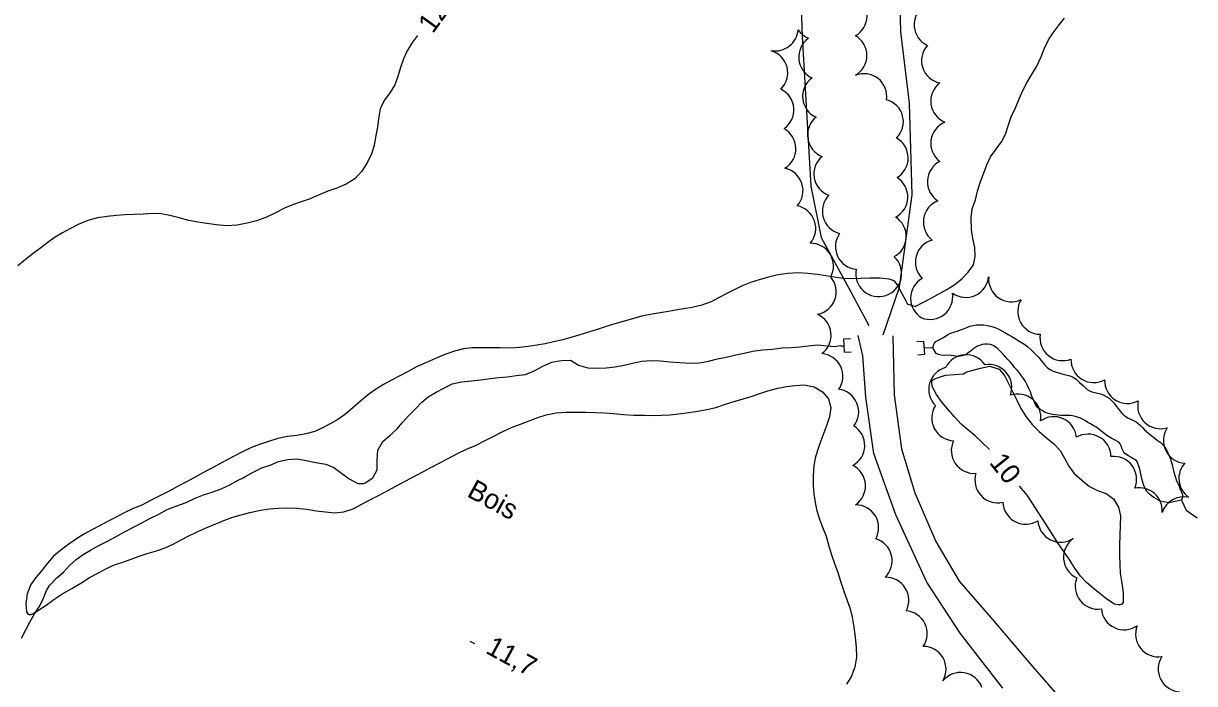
# Model space of a CAD drawing. Extents: x 219136 to 222520, y 5421589 to 5424530.
# Drawn here: x 220010.4 to 220188, y 5422954.3 to 5423054.4 of the extents above; entities that cross this region are included whole.
import ezdxf

# ---------------------------------------------------------------- set-up
doc = ezdxf.new("R2010")
doc.units = 0
for name, color, linetype in [('Level 1', 7, 'Continuous'), ('Level 19', 7, 'Continuous'), ('Level 2', 7, 'Continuous'), ('Level 22', 7, 'Continuous'), ('Level 26', 7, 'Continuous'), ('Level 3', 7, 'Continuous'), ('Level 4', 7, 'Continuous'), ('Level 44', 7, 'Continuous')]:
    doc.layers.add(name, color=color, linetype=linetype)

msp = doc.modelspace()

# ---------------------------------------------------------------- linework, layer by layer
at = {"layer": 'Level 1'}
for points in [[(220145.65, 5423011.49), (220146.79, 5423012.1), (220148.07, 5423012.79), (220149.35, 5423013.48), (220150.45, 5423014.08), (220151.67, 5423014.84), (220152.7, 5423015.7), (220153.7, 5423016.69), (220154.47, 5423017.84), (220154.76, 5423019.09), (220154.71, 5423020.43), (220154.41, 5423021.8), (220154.16, 5423023.18), (220154.13, 5423024.93), (220154.3, 5423026.32), (220154.77, 5423027.67), (220155.1, 5423028.97), (220155.49, 5423030.31), (220156.01, 5423031.61), (220156.51, 5423032.97), (220157.07, 5423034.22), (220157.92, 5423035.36), (220158.72, 5423036.48), (220159.33, 5423037.66), (220159.73, 5423038.88), (220160.22, 5423040.26), (220160.88, 5423041.64), (220161.42, 5423043.01), (220162.03, 5423044.36), (220162.63, 5423045.52), (220163.37, 5423046.81), (220164.09, 5423047.97), (220164.71, 5423049.29), (220165.28, 5423050.67), (220165.87, 5423051.95), (220166.56, 5423052.99), (220167.5, 5423054.21), (220168.27, 5423055.21)], [(220145.65, 5423011.49), (220144.58, 5423011.8), (220144.4, 5423012.03), (220144.26, 5423012.29), (220143.6, 5423013.54), (220142.95, 5423014.77), (220142.56, 5423015.31), (220142.29, 5423015.46), (220141.72, 5423015.64), (220140.26, 5423015.81), (220138.77, 5423015.8), (220137.47, 5423015.76), (220136.08, 5423015.71), (220134.73, 5423015.76), (220133.35, 5423015.93), (220132.09, 5423016.14), (220130.8, 5423016.36), (220129.38, 5423016.53), (220127.89, 5423016.61), (220126.34, 5423016.52), (220124.81, 5423016.3), (220123.2, 5423015.92), (220121.95, 5423015.55), (220120.67, 5423015.13), (220119.42, 5423014.63), (220118.19, 5423014.05), (220116.99, 5423013.44), (220115.81, 5423012.81), (220114.67, 5423012.2), (220113.11, 5423011.63), (220111.49, 5423011.3), (220109.85, 5423011.05), (220108.22, 5423010.75), (220106.97, 5423010.54), (220105.74, 5423010.32), (220104.16, 5423010.02), (220102.58, 5423009.59), (220101.36, 5423009.21), (220100.1, 5423008.85), (220098.79, 5423008.47), (220097.27, 5423007.98), (220095.73, 5423007.49), (220094.45, 5423007.1), (220093.22, 5423006.74), (220092, 5423006.42), (220090.76, 5423006.13), (220089.51, 5423005.85), (220088.24, 5423005.63), (220086.91, 5423005.45), (220085.6, 5423005.3), (220084.32, 5423005.19), (220082.68, 5423005.22), (220081.1, 5423005.23), (220079.65, 5423005.22), (220078.39, 5423005.23), (220077.13, 5423005.07), (220075.78, 5423004.71), (220074.31, 5423004.21), (220072.89, 5423003.62), (220071.49, 5423003.03), (220070.1, 5423002.38), (220068.74, 5423001.66), (220067.36, 5423000.93), (220066.2, 5423000.31), (220064.98, 5422999.65)], [(220155.57, 5423002.16), (220156.98, 5423002.43), (220158.38, 5423002), (220159.18, 5423001.02), (220159.84, 5422999.71), (220160.47, 5422998.53), (220161.08, 5422997.29), (220161.69, 5422996.02), (220162.47, 5422994.76), (220163.41, 5422993.61), (220164.43, 5422992.52), (220165.55, 5422991.58), (220166.67, 5422990.66), (220167.61, 5422989.64), (220168.27, 5422988.49), (220168.93, 5422987.27), (220169.77, 5422986.15), (220170.9, 5422985.17), (220172.06, 5422984.18), (220173.29, 5422983.61), (220174.62, 5422983.13), (220175.73, 5422982.33), (220176.5, 5422981.09), (220176.78, 5422979.76), (220176.75, 5422978.29), (220176.7, 5422976.8), (220176.62, 5422975.33), (220176.61, 5422973.79), (220176.67, 5422972.36), (220176.74, 5422971.08), (220176.97, 5422969.56), (220177.21, 5422968.06), (220177.19, 5422966.61), (220176.98, 5422966.38), (220176.7, 5422966.27), (220176.44, 5422966.24), (220176.12, 5422966.29), (220175.87, 5422966.38), (220174.72, 5422967.1)], [(220156.89, 5422989.81), (220156.85, 5422989.85), (220155.73, 5422990.95), (220154.74, 5422991.88), (220153.59, 5422992.84), (220152.63, 5422993.66), (220151.6, 5422994.75), (220150.64, 5422995.86), (220149.73, 5422996.92), (220148.89, 5422998.15), (220148.29, 5422999.29), (220148.16, 5422999.85), (220148.19, 5423000.12), (220148.34, 5423000.38), (220148.6, 5423000.54), (220148.86, 5423000.63), (220150.25, 5423001.09), (220151.61, 5423001.2), (220152.95, 5423001.3), (220153.48, 5423001.59), (220155.57, 5423002.16)], [(220064.98, 5422999.65), (220063.76, 5422998.91), (220062.69, 5422998.16), (220061.49, 5422997.17), (220060.39, 5422996.19), (220059.26, 5422995.22), (220058.08, 5422994.35), (220056.9, 5422993.71), (220055.75, 5422993.1), (220054.55, 5422992.55), (220053.21, 5422992.2), (220051.83, 5422991.96), (220050.45, 5422991.78), (220048.98, 5422991.48), (220047.41, 5422990.98), (220046.17, 5422990.56), (220044.95, 5422990.1), (220043.52, 5422989.43), (220042.32, 5422988.79), (220041.18, 5422988.18), (220040.08, 5422987.6)], [(220054.79, 5422980.53), (220056.18, 5422980.34), (220057.56, 5422980.23), (220058.97, 5422980.34), (220060.37, 5422980.81), (220061.7, 5422981.52), (220063.1, 5422982.26), (220064.52, 5422983.01), (220065.64, 5422983.61), (220066.85, 5422984.25), (220068.36, 5422985.05), (220069.88, 5422985.86), (220071.08, 5422986.5), (220072.19, 5422987.09), (220073.55, 5422987.81), (220074.9, 5422988.52), (220076.22, 5422989.23), (220077.57, 5422989.86), (220078.97, 5422990.44), (220080.31, 5422991.11), (220081.63, 5422991.81), (220082.98, 5422992.51), (220084.5, 5422993.18), (220085.76, 5422993.65), (220087.08, 5422994.18), (220088.41, 5422994.68), (220089.66, 5422995.09), (220091.2, 5422995.4), (220092.68, 5422995.47), (220094.21, 5422995.47), (220095.69, 5422995.46), (220097.12, 5422995.41), (220098.51, 5422995.37), (220099.9, 5422995.27), (220101.41, 5422995.12), (220102.98, 5422995.02), (220104.6, 5422995), (220105.86, 5422994.97), (220107.14, 5422995), (220108.45, 5422995.08), (220109.73, 5422995.24), (220111.3, 5422995.45), (220112.65, 5422995.64), (220114.05, 5422995.87), (220115.42, 5422996.21), (220116.87, 5422996.68), (220118.35, 5422997.13), (220119.56, 5422997.5), (220120.77, 5422997.87), (220122.06, 5422998.31), (220123.31, 5422998.72), (220124.82, 5422999.13), (220126.11, 5422999.35), (220127.46, 5422999.53), (220128.79, 5422999.61), (220130.3, 5422999.33), (220131.59, 5422998.57), (220132.5, 5422997.49), (220132.86, 5422996.2), (220132.64, 5422994.76), (220132.25, 5422993.54), (220131.79, 5422992.34), (220131.34, 5422991.14), (220130.91, 5422989.97), (220130.52, 5422988.72)], [(220130.52, 5422988.72), (220130.28, 5422987.4), (220130.15, 5422985.89), (220130.17, 5422984.36), (220130.29, 5422983.09), (220130.48, 5422981.78), (220130.74, 5422980.49), (220131.11, 5422979.25), (220131.56, 5422978.06), (220132.14, 5422976.66), (220132.56, 5422975.15), (220132.93, 5422973.84), (220133.4, 5422972.51), (220133.89, 5422971.17), (220134.32, 5422969.86), (220134.76, 5422968.47), (220135.33, 5422966.93), (220135.77, 5422965.64), (220136.1, 5422964.4), (220136.36, 5422962.86), (220136.53, 5422961.34), (220136.69, 5422959.81), (220136.73, 5422958.31), (220136.48, 5422956.81), (220135.92, 5422955.35), (220135.23, 5422954.24)], [(220040.08, 5422987.6), (220038.84, 5422986.94), (220037.59, 5422986.27), (220036.41, 5422985.62), (220035.12, 5422984.93), (220033.74, 5422984.2), (220032.46, 5422983.52), (220031.07, 5422982.78), (220029.65, 5422982.06), (220028.32, 5422981.39), (220026.94, 5422980.82), (220025.55, 5422980.17), (220024.43, 5422979.57), (220023.24, 5422978.94), (220022.03, 5422978.3), (220020.83, 5422977.66), (220019.65, 5422977.02), (220018.56, 5422976.38), (220017.25, 5422975.48), (220016.06, 5422974.56), (220014.95, 5422973.63), (220014.03, 5422972.6), (220013.16, 5422971.45), (220012.24, 5422970.38), (220011.51, 5422969.34), (220010.95, 5422967.93), (220010.74, 5422966.42), (220010.84, 5422965.19), (220011, 5422964.92), (220011.25, 5422964.78), (220011.56, 5422964.8), (220011.85, 5422964.93), (220012.93, 5422965.61), (220014.02, 5422966.36), (220015.11, 5422967.18), (220016.35, 5422967.99), (220017.71, 5422968.73), (220019.09, 5422969.53), (220020.4, 5422970.38), (220021.84, 5422971.14), (220022.98, 5422971.75), (220024.2, 5422972.31), (220025.44, 5422972.74), (220026.69, 5422973.2), (220027.92, 5422973.66), (220029.12, 5422974.04), (220030.58, 5422974.46), (220031.89, 5422974.91), (220033.07, 5422975.44), (220034.22, 5422976.05), (220035.46, 5422976.71), (220036.72, 5422977.33), (220038.09, 5422977.93), (220039.54, 5422978.56), (220040.79, 5422979.06), (220042.14, 5422979.54), (220043.4, 5422979.92), (220044.69, 5422980.26), (220046.33, 5422980.61), (220047.7, 5422980.83), (220049.02, 5422980.93), (220050.46, 5422980.96), (220051.77, 5422980.9), (220053.36, 5422980.75), (220054.79, 5422980.53)], [(220174.72, 5422967.1), (220173.7, 5422967.91), (220172.63, 5422968.78), (220171.62, 5422969.63), (220170.71, 5422970.61), (220169.85, 5422971.83), (220168.98, 5422973.18), (220168.19, 5422974.35), (220167.33, 5422975.58), (220166.58, 5422976.79), (220165.77, 5422978.05), (220165.06, 5422979.15), (220164.32, 5422980.31), (220163.51, 5422981.59), (220162.64, 5422982.87), (220161.51, 5422984.2), (220161.49, 5422984.23)]]:
    msp.add_lwpolyline(points, dxfattribs=at)
at = {"layer": 'Level 19'}
for points in [[(220158.94, 5422953.62), (220152.48, 5422961.96), (220147.43, 5422969.67), (220142.73, 5422979.89), (220139.37, 5422989.23), (220138.17, 5422997.77), (220137.68, 5423004.04), (220136.98, 5423007.13)], [(220142.26, 5423007.05), (220142.47, 5422998.12), (220143.57, 5422989.9), (220145.57, 5422983.23), (220148.79, 5422975.86), (220152.3, 5422969.84), (220157.05, 5422964.39), (220163.43, 5422956.89), (220170.37, 5422948.98), (220179.85, 5422938.15), (220189.03, 5422928.75), (220198.39, 5422920.48), (220207.93, 5422911.34), (220219.09, 5422900.49), (220228.93, 5422890.64), (220249.55, 5422869.21), (220261.15, 5422857.74), (220270.61, 5422848.26), (220281.69, 5422837.53), (220291.03, 5422830.24), (220298.67, 5422824.57)]]:
    msp.add_lwpolyline(points, dxfattribs=at)
at = {"layer": 'Level 2'}
msp.add_lwpolyline([(220070.16, 5423052.59), (220069.37, 5423051.61), (220068.61, 5423050.36), (220068.04, 5423049.07), (220067.58, 5423047.74), (220067.18, 5423046.39), (220066.72, 5423045.1), (220065.95, 5423043.92), (220065.11, 5423042.74), (220064.5, 5423041.46), (220064.23, 5423039.96), (220064.06, 5423038.68), (220063.84, 5423037.42), (220063.55, 5423035.94), (220063.15, 5423034.68), (220062.56, 5423033.37), (220061.72, 5423032.05), (220060.64, 5423030.87), (220059.32, 5423030.06), (220057.92, 5423029.47), (220056.56, 5423028.99), (220055.22, 5423028.44), (220053.86, 5423027.85), (220052.37, 5423027.33), (220051.18, 5423026.93), (220049.99, 5423026.44), (220048.52, 5423025.68), (220047.12, 5423024.98), (220045.75, 5423024.5), (220044.31, 5423024.14), (220042.77, 5423023.85), (220041.17, 5423023.75), (220039.62, 5423023.87), (220038.2, 5423024.09), (220036.84, 5423024.28), (220035.44, 5423024.55), (220033.99, 5423024.94), (220032.59, 5423025.32), (220031.27, 5423025.55), (220029.96, 5423025.62), (220028.55, 5423025.53), (220027.15, 5423025.46), (220025.77, 5423025.41), (220024.47, 5423025.29), (220023.09, 5423025.15), (220021.63, 5423024.93), (220020.12, 5423024.54), (220018.67, 5423023.95), (220017.42, 5423023.3), (220016.28, 5423022.68), (220015.17, 5423022.02), (220014.14, 5423021.24), (220013.03, 5423020.4), (220011.87, 5423019.55), (220010.69, 5423018.65), (220009.52, 5423017.66)], dxfattribs=at)
at = {"layer": 'Level 22'}
for points in [[(220140.28, 5423102.37), (220135.14, 5423089.56), (220130.5, 5423075.14), (220128.08, 5423064.36), (220128.5, 5423052.47), (220129.2, 5423040.2), (220129.81, 5423029.76), (220131.38, 5423021.95), (220135.56, 5423014.3), (220138.61, 5423008.63)], [(220140.76, 5423007.23), (220143.24, 5423014.45), (220145.18, 5423028.45), (220144.77, 5423042.36), (220143.45, 5423053.14), (220143.21, 5423063.24), (220144.53, 5423074.27), (220147.59, 5423084.82), (220151.88, 5423094.85), (220154.51, 5423101.77)]]:
    msp.add_lwpolyline(points, dxfattribs=at)
at = {"layer": 'Level 26'}
for p, q in [((220134.84, 5423006.6), (220135.84, 5423006.64)), ((220134.93, 5423004.58), (220134.84, 5423006.6)), ((220146.88, 5423006.22), (220145.88, 5423006.14)), ((220146.88, 5423006.22), (220147.03, 5423004.2)), ((220134.93, 5423004.58), (220135.93, 5423004.63)), ((220147.03, 5423004.2), (220146.03, 5423004.13))]:
    msp.add_line(p, q, dxfattribs=at)
at = {"layer": 'Level 3'}
msp.add_line((220078.08, 5422960.76), (220078.78, 5422960.39), dxfattribs=at)
at = {"layer": 'Level 4'}
for points in [[(220148.32, 5423005.3), (220148.5, 5423005.88), (220148.78, 5423006.22), (220149.48, 5423006.56), (220149.82, 5423006.76), (220150.54, 5423007.2), (220150.9, 5423007.39), (220151.28, 5423007.54), (220151.66, 5423007.65), (220152.08, 5423007.77), (220152.53, 5423007.94), (220152.99, 5423008.13), (220153.48, 5423008.32), (220153.95, 5423008.5), (220154.44, 5423008.62), (220154.94, 5423008.7), (220155.46, 5423008.73), (220155.98, 5423008.71), (220156.54, 5423008.64), (220157.07, 5423008.54), (220157.61, 5423008.38), (220158.15, 5423008.16), (220158.69, 5423007.87), (220159.22, 5423007.56), (220159.76, 5423007.25), (220160.28, 5423006.94), (220160.79, 5423006.64), (220161.28, 5423006.35), (220161.78, 5423006.06), (220162.26, 5423005.76), (220162.73, 5423005.39), (220163.19, 5423005), (220163.6, 5423004.58), (220164, 5423004.17), (220164.38, 5423003.77), (220164.72, 5423003.37), (220165.05, 5423002.95), (220165.37, 5423002.54), (220165.73, 5423002.2), (220166.13, 5423001.93), (220166.57, 5423001.7), (220167.01, 5423001.55), (220167.44, 5423001.42), (220167.87, 5423001.31), (220168.29, 5423001.21), (220168.71, 5423001.09), (220169.11, 5423000.97), (220169.49, 5423000.82), (220170.07, 5423000.48), (220170.3, 5423000.25), (220170.58, 5422999.99), (220171.18, 5422999.48), (220171.45, 5422999.2), (220171.73, 5422998.92), (220172.07, 5422998.72), (220172.45, 5422998.57), (220172.88, 5422998.46), (220173.31, 5422998.38), (220173.74, 5422998.27), (220174.18, 5422998.11), (220174.61, 5422997.87), (220175.06, 5422997.58), (220175.45, 5422997.21), (220175.81, 5422996.82), (220176.13, 5422996.41), (220176.43, 5422996.02), (220176.7, 5422995.66), (220176.97, 5422995.31), (220177.27, 5422995.02), (220177.6, 5422994.8), (220177.96, 5422994.59), (220178.35, 5422994.41), (220178.76, 5422994.21), (220179.14, 5422993.99), (220179.49, 5422993.75), (220179.81, 5422993.47), (220180.11, 5422993.15), (220180.42, 5422992.82), (220180.74, 5422992.53), (220181.07, 5422992.25), (220181.4, 5422991.99), (220181.73, 5422991.74), (220182.35, 5422991.23), (220182.66, 5422991.01), (220182.96, 5422990.83), (220183.36, 5422990.38), (220183.53, 5422990.12), (220183.81, 5422989.64), (220184.02, 5422989.16), (220184.25, 5422988.62), (220184.35, 5422988.33), (220184.45, 5422988.02), (220184.55, 5422987.69), (220184.65, 5422987.34), (220184.72, 5422986.98), (220184.82, 5422986.6), (220184.91, 5422986.21), (220185.02, 5422985.87), (220185.13, 5422985.55)], [(220085.12, 5423001.02), (220086.51, 5423001.17), (220087.84, 5423001.73), (220089.18, 5423002.44), (220090.53, 5423003.04), (220091.97, 5423003.31), (220093.34, 5423003.34), (220094.55, 5423002.62), (220096.01, 5423002.22), (220097.27, 5423002.17), (220098.77, 5423002.19), (220100.1, 5423002.36), (220101.49, 5423002.63), (220102.75, 5423002.92), (220104.2, 5423003.21), (220105.58, 5423003.32), (220106.94, 5423003.27), (220108.48, 5423003.13), (220109.92, 5423003.03), (220111.5, 5423002.89), (220112.92, 5423002.96), (220114.27, 5423003.22), (220115.66, 5423003.57), (220116.99, 5423003.84), (220118.42, 5423004.15), (220119.71, 5423004.41), (220120.99, 5423004.71), (220122.49, 5423004.95), (220123.98, 5423005.05), (220125.48, 5423005.22), (220126.81, 5423005.28), (220128.12, 5423005.37), (220129.39, 5423005.53), (220130.82, 5423005.68), (220132.31, 5423005.54), (220133.42, 5423005.44), (220134.27, 5423005.57), (220134.57, 5423005.5), (220134.89, 5423005.58)], [(220146.95, 5423005.22), (220148.32, 5423005.3)], [(220149.17, 5423004.24), (220148.8, 5423004.37), (220148.3, 5423005.24), (220148.32, 5423005.3)], [(220184.1, 5422981.74), (220183.55, 5422981.81), (220183.24, 5422981.89), (220182.89, 5422981.99), (220182.54, 5422982.13), (220182.19, 5422982.32), (220181.83, 5422982.53), (220181.48, 5422982.78), (220181.12, 5422983.09), (220180.79, 5422983.46), (220180.53, 5422983.88), (220180.33, 5422984.35), (220180.17, 5422984.84), (220180.04, 5422985.37), (220179.92, 5422985.87), (220179.82, 5422986.36), (220179.71, 5422986.84), (220179.58, 5422987.3), (220179.43, 5422987.7), (220179.24, 5422988.06), (220178.97, 5422988.31), (220178.67, 5422988.47), (220178.35, 5422988.66), (220178.02, 5422988.83), (220177.46, 5422989.19), (220177.27, 5422989.43), (220177.12, 5422989.73), (220177.01, 5422990.03), (220176.9, 5422990.35), (220176.75, 5422990.65), (220176.53, 5422990.92), (220175.79, 5422991.33), (220175.39, 5422991.54), (220174.98, 5422991.8), (220174.58, 5422992.03), (220174.19, 5422992.32), (220173.81, 5422992.66), (220173.43, 5422992.97), (220173.03, 5422993.24), (220172.63, 5422993.48), (220172.24, 5422993.71), (220171.85, 5422993.93), (220171.49, 5422994.15), (220171.12, 5422994.36), (220170.72, 5422994.58), (220170.25, 5422994.73), (220169.74, 5422994.87), (220169.22, 5422994.95), (220168.7, 5422994.98), (220168.22, 5422994.98), (220167.76, 5422994.99), (220166.89, 5422995.05), (220166.48, 5422995.12), (220166.07, 5422995.2), (220165.67, 5422995.32), (220165.28, 5422995.5), (220164.92, 5422995.71), (220164.55, 5422995.94), (220164.22, 5422996.2), (220163.94, 5422996.54), (220163.73, 5422996.98), (220163.52, 5422997.47), (220163.31, 5422997.99), (220163.11, 5422998.54), (220162.89, 5422999.09), (220162.64, 5422999.63), (220162.37, 5423000.11), (220162.06, 5423000.58), (220161.77, 5423001), (220161.44, 5423001.42), (220161.09, 5423001.83), (220160.73, 5423002.25), (220160.38, 5423002.7), (220160.03, 5423003.11), (220159.65, 5423003.52), (220159.3, 5423003.92), (220158.94, 5423004.32), (220158.59, 5423004.7), (220158.25, 5423005.05), (220157.87, 5423005.33), (220157.47, 5423005.57), (220157.05, 5423005.72), (220156.62, 5423005.78), (220156.19, 5423005.79), (220155.79, 5423005.72), (220155.38, 5423005.6), (220155.01, 5423005.43), (220154.41, 5423005.04), (220154.17, 5423004.84), (220153.64, 5423004.41), (220153.37, 5423004.24), (220153.08, 5423004.1), (220152.77, 5423004.01), (220152.14, 5423003.94), (220151.82, 5423003.96), (220151.48, 5423004.02), (220151.17, 5423004.07), (220150.87, 5423004.1), (220150.07, 5423004.06), (220149.59, 5423004.14), (220149.17, 5423004.24)], [(220043.68, 5422985.54), (220044.1, 5422985.77), (220045.31, 5422986.41), (220046.54, 5422987.05), (220047.79, 5422987.44), (220049.08, 5422987.98), (220050.49, 5422988.29), (220051.87, 5422988.39), (220053.28, 5422988.13), (220054.73, 5422987.84), (220056.22, 5422987.6), (220057.46, 5422987.06), (220058.64, 5422986.24), (220059.76, 5422985.38), (220061.09, 5422984.68), (220061.34, 5422984.64), (220061.99, 5422984.67), (220062.23, 5422984.78), (220063.37, 5422985.51), (220064.02, 5422986.75), (220064.01, 5422988.18), (220064.15, 5422989.69), (220064.91, 5422991.01), (220065.94, 5422991.92), (220066.99, 5422992.88), (220067.88, 5422993.9), (220068.8, 5422994.9), (220069.84, 5422995.99), (220070.79, 5422996.98), (220071.77, 5422997.8), (220073, 5422998.53), (220074.15, 5422999.13), (220075.41, 5422999.78), (220076.82, 5423000.09), (220078.33, 5423000.24), (220079.69, 5423000.4), (220081.15, 5423000.58), (220082.51, 5423000.75), (220083.79, 5423000.84), (220085.12, 5423001.02)], [(220010.1, 5422961.18), (220010.73, 5422962.47), (220011.4, 5422963.71), (220012.05, 5422964.88), (220012.85, 5422966.13), (220013.41, 5422967.26), (220013.86, 5422968.44), (220014.32, 5422969.21), (220015.46, 5422970.37), (220016.45, 5422971.23), (220017.38, 5422972.24), (220018.36, 5422973.15), (220019.41, 5422973.91), (220020.56, 5422974.57), (220021.82, 5422975.24), (220023.13, 5422975.93), (220024.42, 5422976.61), (220025.72, 5422977.31), (220027.06, 5422978.02), (220028.35, 5422978.7), (220029.56, 5422979.35), (220030.89, 5422980.03), (220032.18, 5422980.7), (220033.63, 5422981.28), (220035.04, 5422981.78), (220036.44, 5422982.45), (220037.69, 5422982.94), (220038.99, 5422983.32), (220040.38, 5422983.86), (220041.68, 5422984.48), (220042.94, 5422985.15), (220043.68, 5422985.54)], [(220185.13, 5422985.55), (220185.3, 5422985.05), (220185.66, 5422984.29), (220185.82, 5422983.75), (220186, 5422983.43), (220186.19, 5422982.99), (220186.2, 5422982.58), (220186.06, 5422982.11)], [(220186.06, 5422982.11), (220184.1, 5422981.74)], [(220186.06, 5422982.11), (220186.74, 5422980.61), (220188.41, 5422979.46)]]:
    msp.add_lwpolyline(points, dxfattribs=at)
at = {"layer": 'Level 44'}
for centre, start, end in [((220134.88, 5423055.59), 299.5135, 59.5135), ((220148.95, 5423054.24), 124.9409, 244.9409), ((220124.43, 5423053.73), 259.5765, 355.9547), ((220130.78, 5423055.39), 213.3799, 247.83), ((220131.43, 5423049.33), 125.3822, 245.3822), ((220134.86, 5423049.57), 300.0943, 60.0943), ((220150.07, 5423048.8), 138.2589, 258.2589), ((220122.85, 5423046.93), 314.3726, 74.3726), ((220137.88, 5423043.35), 351.7488, 111.7488), ((220132.02, 5423043.37), 125.9025, 245.9025), ((220151.47, 5423042.66), 127.5383, 247.5383), ((220123.79, 5423041.32), 304.6598, 64.6598), ((220140.39, 5423039.52), 314.5898, 74.5898), ((220132.77, 5423037.5), 128.7041, 248.7041), ((220124.09, 5423035.44), 301.2205, 61.2205), ((220151.47, 5423036.26), 112.4985, 232.4985), ((220141.12, 5423034.03), 300.6483, 60.6483), ((220133.73, 5423031.61), 129.7625, 249.7625), ((220150.95, 5423030.43), 117.1639, 237.1639), ((220125.17, 5423029.08), 318.103, 78.103), ((220141.06, 5423028.11), 298.0673, 58.0673), ((220135.02, 5423025.95), 135.8214, 255.8214), ((220150.35, 5423024.3), 111.6745, 231.6745), ((220127.1, 5423023.37), 319.086, 79.086), ((220140.83, 5423022.13), 297.6696, 57.6696), ((220137, 5423020.59), 144.7851, 264.7851), ((220129.79, 5423017.64), 331.3099, 91.3099), ((220149.13, 5423018.24), 105.6211, 225.6211), ((220140.13, 5423016.48), 288.008, 48.008), ((220140.08, 5423016.47), 168.7733, 288.7733), ((220130.2, 5423013.73), 280.4546, 40.4546), ((220148.4, 5423012.75), 119.3166, 239.3166), ((220153.34, 5423016.34), 234.0677, 354.0677), ((220160.24, 5423015.68), 174.9412, 294.9412), ((220147.88, 5423013), 248.8847, 8.8847), ((220164.66, 5423010.75), 148.9202, 268.9202), ((220129.43, 5423007.15), 306.2642, 66.2642), ((220168.02, 5423006.75), 171.0837, 291.0837), ((220131.22, 5423000.9), 325.642, 85.642), ((220153.37, 5423000.73), 33.7715, 153.7715), ((220156.83, 5422999.24), 339.7072, 99.7072), ((220172.73, 5423003.42), 178.411, 298.411), ((220151.15, 5422998.91), 104.8775, 224.8775), ((220133.61, 5422995.51), 322.2477, 82.2477), ((220177.84, 5423000.26), 178.1415, 298.1415), ((220161.24, 5422994.77), 349.5195, 109.5195), ((220182.85, 5422996.43), 166.9913, 286.9913), ((220151.61, 5422994.6), 147.2755, 267.2755), ((220166.66, 5422991.33), 5.5854, 125.5854), ((220134.53, 5422990.44), 298.3168, 58.3168), ((220171.88, 5422988.69), 0.7993, 120.7993), ((220186.75, 5422991.19), 146.3484, 266.3484), ((220154.58, 5422989.65), 154.5775, 274.5775), ((220175.77, 5422985.3), 336.9129, 96.9129), ((220134.65, 5422984.29), 303.8771, 63.8771), ((220189.1, 5422985.42), 137.9763, 235.2841), ((220158.16, 5422985.18), 162.9115, 282.9115), ((220179.66, 5422980.55), 355.2841, 101.7979), ((220136.64, 5422977.95), 331.0386, 91.0386), ((220162.4, 5422981.94), 182.2374, 302.2374), ((220186.4, 5422979.18), 77.9763, 161.7979), ((220167.71, 5422979.21), 183.3566, 303.3566), ((220138.69, 5422972.94), 313.6227, 73.6227), ((220171.61, 5422973.48), 125.1612, 245.1612), ((220141.21, 5422966.97), 332.0488, 92.0488), ((220173.37, 5422969.06), 158.4079, 278.4079), ((220144.01, 5422961.9), 325.7997, 85.7997), ((220177.33, 5422965.93), 184.8712, 304.8712), ((220182.53, 5422961.82), 158.5828, 278.5828), ((220146.86, 5422956.49), 329.6594, 89.6594), ((220185.97, 5422956.53), 147.3596, 267.3596), ((220152.52, 5422952.53), 20.404, 140.404)]:
    msp.add_arc(centre, 3.46, start, end, dxfattribs=at)

# ---------------------------------------------------------------- texts
at = {"layer": 'Level 1'}
msp.add_text('10', height=3, rotation=308.7272, dxfattribs=at).set_placement((220156.78, 5422987.79))
at = {"layer": 'Level 2'}
msp.add_text('12', height=3, rotation=54.0581, dxfattribs=at).set_placement((220072.46, 5423052.77))
at = {"layer": 'Level 3'}
msp.add_text('11,7', height=3, rotation=331.383, dxfattribs=at).set_placement((220080.32, 5422959.03))
at = {"layer": 'Level 44'}
msp.add_text('Bois', height=3, rotation=331.3547, dxfattribs=at).set_placement((220077.49, 5422982.78))

doc.saveas('drawing.dxf')
